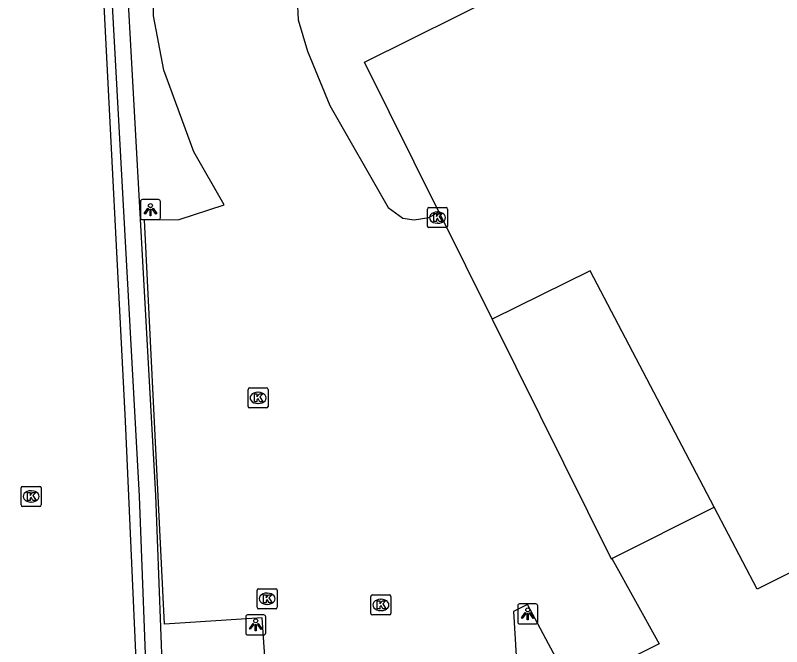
# Model space of a CAD drawing. Extents: x 157692 to 159670, y 381454 to 383289.
# Drawn here: x 157922.89 to 157961.11, y 381530.53 to 381562 of the extents above; entities that cross this region are included whole.
import ezdxf

# ---------------------------------------------------------------- set-up
doc = ezdxf.new("R2010")
doc.units = 0
for name, color, linetype in [('IMGEO_Haag', 7, 'Continuous'), ('IMGEO_Kolk', 7, 'Continuous'), ('IMGEO_Lichtpunt', 7, 'Continuous'), ('IMGEO_Pand', 7, 'Continuous'), ('IMGEO_Pand_overbouw', 7, 'Continuous'), ('IMGEO_Parkeervlak_open', 7, 'Continuous'), ('IMGEO_Rijbaan_lokaal_open', 7, 'Continuous')]:
    doc.layers.add(name, color=color, linetype=linetype)

msp = doc.modelspace()

# ---------------------------------------------------------------- linework, layer by layer
at = {"layer": 'IMGEO_Haag'}
for points in [[(157926.841, 381581.45), (157927.395, 381568.252), (157929.071, 381538.037), (157929.487, 381527.095), (157929.643, 381523.008), (157918.87, 381522.361), (157913.803, 381522.136), (157911.996, 381561.898), (157910.985, 381579.553), (157910.843, 381582.033), (157910.937, 381583.062), (157920.188, 381595.274)], [(157927.24, 381581.471), (157927.64, 381581.488), (157928.195, 381568.29), (157929.871, 381538.075), (157930.287, 381527.125), (157930.457, 381522.677)]]:
    msp.add_lwpolyline(points, dxfattribs=at)
at = {"layer": 'IMGEO_Kolk'}
for p, q in [((157943.443, 381551.493), (157943.443, 381552.345)), ((157943.518, 381552.419), (157944.37, 381552.419)), ((157943.931, 381552.199), (157943.956, 381552.199)), ((157944.444, 381552.345), (157944.444, 381551.493)), ((157944.37, 381551.419), (157943.518, 381551.419)), ((157943.954, 381551.639), (157943.929, 381551.639)), ((157934.493, 381542.506), (157934.493, 381543.358)), ((157934.568, 381543.432), (157935.42, 381543.432)), ((157935.494, 381543.358), (157935.494, 381542.506)), ((157934.981, 381543.212), (157935.006, 381543.212)), ((157935.004, 381542.652), (157934.979, 381542.652)), ((157935.42, 381542.432), (157934.568, 381542.432)), ((157923.175, 381537.595), (157923.175, 381538.447)), ((157923.25, 381538.521), (157924.102, 381538.521)), ((157924.176, 381538.447), (157924.176, 381537.595)), ((157923.663, 381538.301), (157923.688, 381538.301)), ((157923.686, 381537.741), (157923.661, 381537.741)), ((157924.102, 381537.521), (157923.25, 381537.521)), ((157935.022, 381533.42), (157935.874, 381533.42)), ((157934.947, 381532.494), (157934.947, 381533.346)), ((157935.435, 381533.2), (157935.46, 381533.2)), ((157935.948, 381533.346), (157935.948, 381532.494)), ((157940.621, 381532.186), (157940.621, 381533.038)), ((157940.696, 381533.112), (157941.548, 381533.112)), ((157941.622, 381533.038), (157941.622, 381532.186)), ((157935.458, 381532.64), (157935.433, 381532.64)), ((157941.109, 381532.892), (157941.134, 381532.892)), ((157935.874, 381532.42), (157935.022, 381532.42)), ((157941.132, 381532.332), (157941.107, 381532.332)), ((157941.548, 381532.112), (157940.696, 381532.112))]:
    msp.add_line(p, q, dxfattribs=at)
for points in [[(157943.443, 381551.493), (157943.443, 381552.345)], [(157943.518, 381552.419), (157944.37, 381552.419)], [(157943.764, 381552.119), (157943.887, 381552.119), (157943.887, 381551.968), (157944.017, 381552.119), (157944.181, 381552.119), (157944.035, 381551.968), (157944.188, 381551.719), (157944.036, 381551.719), (157943.951, 381551.883), (157943.887, 381551.816), (157943.887, 381551.719), (157943.764, 381551.719), (157943.764, 381552.119)], [(157944.444, 381552.345), (157944.444, 381551.493)], [(157944.37, 381551.419), (157943.518, 381551.419)], [(157934.493, 381542.506), (157934.493, 381543.358)], [(157934.568, 381543.432), (157935.42, 381543.432)], [(157935.494, 381543.358), (157935.494, 381542.506)], [(157934.814, 381543.132), (157934.937, 381543.132), (157934.937, 381542.981), (157935.067, 381543.132), (157935.231, 381543.132), (157935.085, 381542.981), (157935.238, 381542.732), (157935.086, 381542.732), (157935.001, 381542.896), (157934.937, 381542.829), (157934.937, 381542.732), (157934.814, 381542.732), (157934.814, 381543.132)], [(157935.42, 381542.432), (157934.568, 381542.432)], [(157923.175, 381537.595), (157923.175, 381538.447)], [(157923.25, 381538.521), (157924.102, 381538.521)], [(157924.176, 381538.447), (157924.176, 381537.595)], [(157923.496, 381538.221), (157923.619, 381538.221), (157923.619, 381538.07), (157923.749, 381538.221), (157923.913, 381538.221), (157923.767, 381538.07), (157923.92, 381537.821), (157923.768, 381537.821), (157923.683, 381537.985), (157923.619, 381537.918), (157923.619, 381537.821), (157923.496, 381537.821), (157923.496, 381538.221)], [(157924.102, 381537.521), (157923.25, 381537.521)], [(157935.022, 381533.42), (157935.874, 381533.42)], [(157934.947, 381532.494), (157934.947, 381533.346)], [(157935.268, 381533.12), (157935.391, 381533.12), (157935.391, 381532.969), (157935.521, 381533.12), (157935.685, 381533.12), (157935.539, 381532.969), (157935.692, 381532.72), (157935.54, 381532.72), (157935.455, 381532.884), (157935.391, 381532.817), (157935.391, 381532.72), (157935.268, 381532.72), (157935.268, 381533.12)], [(157935.948, 381533.346), (157935.948, 381532.494)], [(157940.621, 381532.186), (157940.621, 381533.038)], [(157940.696, 381533.112), (157941.548, 381533.112)], [(157941.622, 381533.038), (157941.622, 381532.186)], [(157940.942, 381532.812), (157941.065, 381532.812), (157941.065, 381532.661), (157941.195, 381532.812), (157941.359, 381532.812), (157941.213, 381532.661), (157941.366, 381532.412), (157941.214, 381532.412), (157941.129, 381532.576), (157941.065, 381532.509), (157941.065, 381532.412), (157940.942, 381532.412), (157940.942, 381532.812)], [(157935.874, 381532.42), (157935.022, 381532.42)], [(157941.548, 381532.112), (157940.696, 381532.112)]]:
    msp.add_lwpolyline(points, dxfattribs=at)
for centre, start, end in [((157943.52, 381552.343), 91.552, 178.448), ((157943.52, 381552.343), 91.552, 178.448), ((157944.368, 381552.343), 1.552, 88.448), ((157944.368, 381552.343), 1.552, 88.448), ((157943.52, 381551.495), 181.552, 268.448), ((157943.52, 381551.495), 181.552, 268.448), ((157944.368, 381551.495), 271.552, 358.448), ((157944.368, 381551.495), 271.552, 358.448), ((157934.57, 381543.356), 91.552, 178.448), ((157934.57, 381543.356), 91.552, 178.448), ((157935.418, 381543.356), 1.552, 88.448), ((157935.418, 381543.356), 1.552, 88.448), ((157934.57, 381542.508), 181.552, 268.448), ((157934.57, 381542.508), 181.552, 268.448), ((157935.418, 381542.508), 271.552, 358.448), ((157935.418, 381542.508), 271.552, 358.448), ((157923.252, 381538.445), 91.552, 178.448), ((157923.252, 381538.445), 91.552, 178.448), ((157924.1, 381538.445), 1.552, 88.448), ((157924.1, 381538.445), 1.552, 88.448), ((157923.252, 381537.597), 181.552, 268.448), ((157923.252, 381537.597), 181.552, 268.448), ((157924.1, 381537.597), 271.552, 358.448), ((157924.1, 381537.597), 271.552, 358.448), ((157935.024, 381533.344), 91.552, 178.448), ((157935.024, 381533.344), 91.552, 178.448), ((157935.872, 381533.344), 1.552, 88.448), ((157935.872, 381533.344), 1.552, 88.448), ((157940.698, 381533.036), 91.552, 178.448), ((157940.698, 381533.036), 91.552, 178.448), ((157941.546, 381533.036), 1.552, 88.448), ((157941.546, 381533.036), 1.552, 88.448), ((157935.024, 381532.496), 181.552, 268.448), ((157935.024, 381532.496), 181.552, 268.448), ((157935.872, 381532.496), 271.552, 358.448), ((157935.872, 381532.496), 271.552, 358.448), ((157940.698, 381532.188), 181.552, 268.448), ((157940.698, 381532.188), 181.552, 268.448), ((157941.546, 381532.188), 271.552, 358.448), ((157941.546, 381532.188), 271.552, 358.448)]:
    msp.add_arc(centre, 0.0765, start, end, dxfattribs=at)
for centre, major_axis, ratio, start_param, end_param in [((157943.93, 381551.919), (-0.387, 0.002), 0.722429, 4.712389, 7.853982), ((157943.955, 381551.919), (-0.39, 0.002), 0.717154, 1.570796, 4.712389), ((157934.98, 381542.932), (-0.387, 0.002), 0.722429, 4.712389, 7.853982), ((157935.005, 381542.932), (-0.39, 0.002), 0.717154, 1.570796, 4.712389), ((157923.662, 381538.021), (-0.387, 0.002), 0.722429, 4.712389, 7.853982), ((157923.687, 381538.021), (-0.39, 0.002), 0.717154, 1.570796, 4.712389), ((157935.434, 381532.92), (-0.387, 0.002), 0.722429, 4.712389, 7.853982), ((157935.459, 381532.92), (-0.39, 0.002), 0.717154, 1.570796, 4.712389), ((157941.108, 381532.612), (-0.387, 0.002), 0.722429, 4.712389, 7.853982), ((157941.133, 381532.612), (-0.39, 0.002), 0.717154, 1.570796, 4.712389)]:
    msp.add_ellipse(centre, major_axis=major_axis, ratio=ratio, start_param=start_param, end_param=end_param, dxfattribs=at)
at = {"layer": 'IMGEO_Lichtpunt'}
for p, q in [((157929.13, 381552.719), (157929.13, 381551.912)), ((157929.13, 381552.719), (157929.13, 381551.912)), ((157930.032, 381552.814), (157929.224, 381552.814)), ((157930.032, 381552.814), (157929.224, 381552.814)), ((157930.126, 381551.912), (157930.126, 381552.719)), ((157930.126, 381551.912), (157930.126, 381552.719)), ((157929.224, 381551.818), (157930.032, 381551.818)), ((157929.224, 381551.818), (157930.032, 381551.818)), ((157948.849, 381532.664), (157948.041, 381532.664)), ((157948.849, 381532.664), (157948.041, 381532.664)), ((157947.947, 381532.569), (157947.947, 381531.762)), ((157947.947, 381532.569), (157947.947, 381531.762)), ((157948.943, 381531.762), (157948.943, 381532.569)), ((157948.943, 381531.762), (157948.943, 381532.569)), ((157934.378, 381532.022), (157934.378, 381531.215)), ((157934.378, 381532.022), (157934.378, 381531.215)), ((157935.28, 381532.117), (157934.472, 381532.117)), ((157935.28, 381532.117), (157934.472, 381532.117)), ((157935.374, 381531.215), (157935.374, 381532.022)), ((157935.374, 381531.215), (157935.374, 381532.022)), ((157948.041, 381531.668), (157948.849, 381531.668)), ((157948.041, 381531.668), (157948.849, 381531.668)), ((157934.472, 381531.121), (157935.28, 381531.121)), ((157934.472, 381531.121), (157935.28, 381531.121))]:
    msp.add_line(p, q, dxfattribs=at)
for points in [[(157929.504, 381552.383), (157929.543, 381552.355), (157929.355, 381552.093), (157929.317, 381552.12), (157929.504, 381552.383)], [(157929.606, 381552.335), (157929.653, 381552.335), (157929.653, 381552.013), (157929.606, 381552.013), (157929.606, 381552.335)], [(157929.716, 381552.355), (157929.754, 381552.382), (157929.941, 381552.12), (157929.902, 381552.092), (157929.716, 381552.355)], [(157948.321, 381532.233), (157948.36, 381532.205), (157948.172, 381531.943), (157948.134, 381531.97), (157948.321, 381532.233)], [(157948.533, 381532.205), (157948.571, 381532.232), (157948.758, 381531.97), (157948.719, 381531.942), (157948.533, 381532.205)], [(157948.423, 381532.185), (157948.47, 381532.185), (157948.47, 381531.863), (157948.423, 381531.863), (157948.423, 381532.185)], [(157934.752, 381531.686), (157934.791, 381531.658), (157934.603, 381531.396), (157934.565, 381531.423), (157934.752, 381531.686)], [(157934.854, 381531.638), (157934.901, 381531.638), (157934.901, 381531.316), (157934.854, 381531.316), (157934.854, 381531.638)], [(157934.964, 381531.658), (157935.002, 381531.685), (157935.189, 381531.423), (157935.15, 381531.395), (157934.964, 381531.658)]]:
    msp.add_lwpolyline(points, dxfattribs=at)
for centre in [(157929.629, 381552.517), (157948.446, 381532.367), (157934.877, 381531.82)]:
    msp.add_circle(centre, 0.0994, dxfattribs=at)
for centre, start, end in [((157929.224, 381552.719), 90, 180), ((157929.224, 381552.719), 90, 180), ((157930.032, 381552.719), 0, 90), ((157930.032, 381552.719), 0, 90), ((157929.224, 381551.912), 180, 270), ((157929.224, 381551.912), 180, 270), ((157930.032, 381551.912), 270, 0), ((157930.032, 381551.912), 270, 360), ((157948.041, 381532.569), 90, 180), ((157948.041, 381532.569), 90, 180), ((157948.849, 381532.569), 0, 90), ((157948.849, 381532.569), 0, 90), ((157934.472, 381532.022), 90, 180), ((157934.472, 381532.022), 90, 180), ((157935.28, 381532.022), 0, 90), ((157935.28, 381532.022), 0, 90), ((157948.041, 381531.762), 180, 270), ((157948.041, 381531.762), 180, 270), ((157948.849, 381531.762), 270, 0), ((157948.849, 381531.762), 270, 360), ((157934.472, 381531.215), 180, 270), ((157934.472, 381531.215), 180, 270), ((157935.28, 381531.215), 270, 0), ((157935.28, 381531.215), 270, 360)]:
    msp.add_arc(centre, 0.0946, start, end, dxfattribs=at)
at = {"layer": 'IMGEO_Pand'}
for points in [[(157944.012, 381552.206), (157940.297, 381559.668), (157965.864, 381572.367), (157967.892, 381568.285), (157977.928, 381573.254), (157990.462, 381548.606), (157959.887, 381533.401), (157957.749, 381537.478), (157951.566, 381549.266), (157946.672, 381546.863)], [(157944.012, 381552.206), (157946.672, 381546.863)]]:
    msp.add_lwpolyline(points, dxfattribs=at)
at = {"layer": 'IMGEO_Pand_overbouw'}
msp.add_lwpolyline([(157946.672, 381546.863), (157952.6, 381534.909), (157957.749, 381537.478), (157951.566, 381549.266)], close=True, dxfattribs=at)
at = {"layer": 'IMGEO_Parkeervlak_open'}
msp.add_lwpolyline([(157911.146, 381580.299), (157912.461, 381554.564), (157913.843, 381524.592), (157914.067, 381522.921), (157914.656, 381522.414), (157918.836, 381522.563), (157919.068, 381522.574), (157923.982, 381522.808), (157928.783, 381523.036), (157929.213, 381523.146), (157928.382, 381541.773), (157927.269, 381563.492), (157926.563, 381581.435)], dxfattribs=at)
at = {"layer": 'IMGEO_Rijbaan_lokaal_open'}
for points in [[(157952.938, 381573.65), (157952.059, 381573.078), (157949.823, 381572.153), (157942.53, 381569.39), (157940.545, 381568.221), (157939.249, 381567.09), (157938.072, 381565.751), (157937.23, 381564.214), (157936.942, 381562.816), (157937, 381561.783), (157937.455, 381560.211), (157938.578, 381557.511), (157941.476, 381552.428), (157942.219, 381551.887), (157942.784, 381551.811), (157943.512, 381551.916), (157944.012, 381552.206)], [(157946.672, 381546.863), (157952.6, 381534.909), (157952.644, 381534.931), (157954.997, 381530.665), (157950.65, 381528.499), (157948.432, 381532.627), (157947.738, 381532.286), (157948.025, 381527.575), (157935.53, 381527.11), (157935.192, 381531.97), (157930.331, 381531.653), (157929.334, 381551.811), (157931.06, 381551.822), (157933.307, 381552.552), (157931.799, 381555.188), (157930.296, 381559.27), (157929.777, 381561.982), (157929.797, 381563.926)]]:
    msp.add_lwpolyline(points, dxfattribs=at)

doc.saveas('drawing.dxf')
